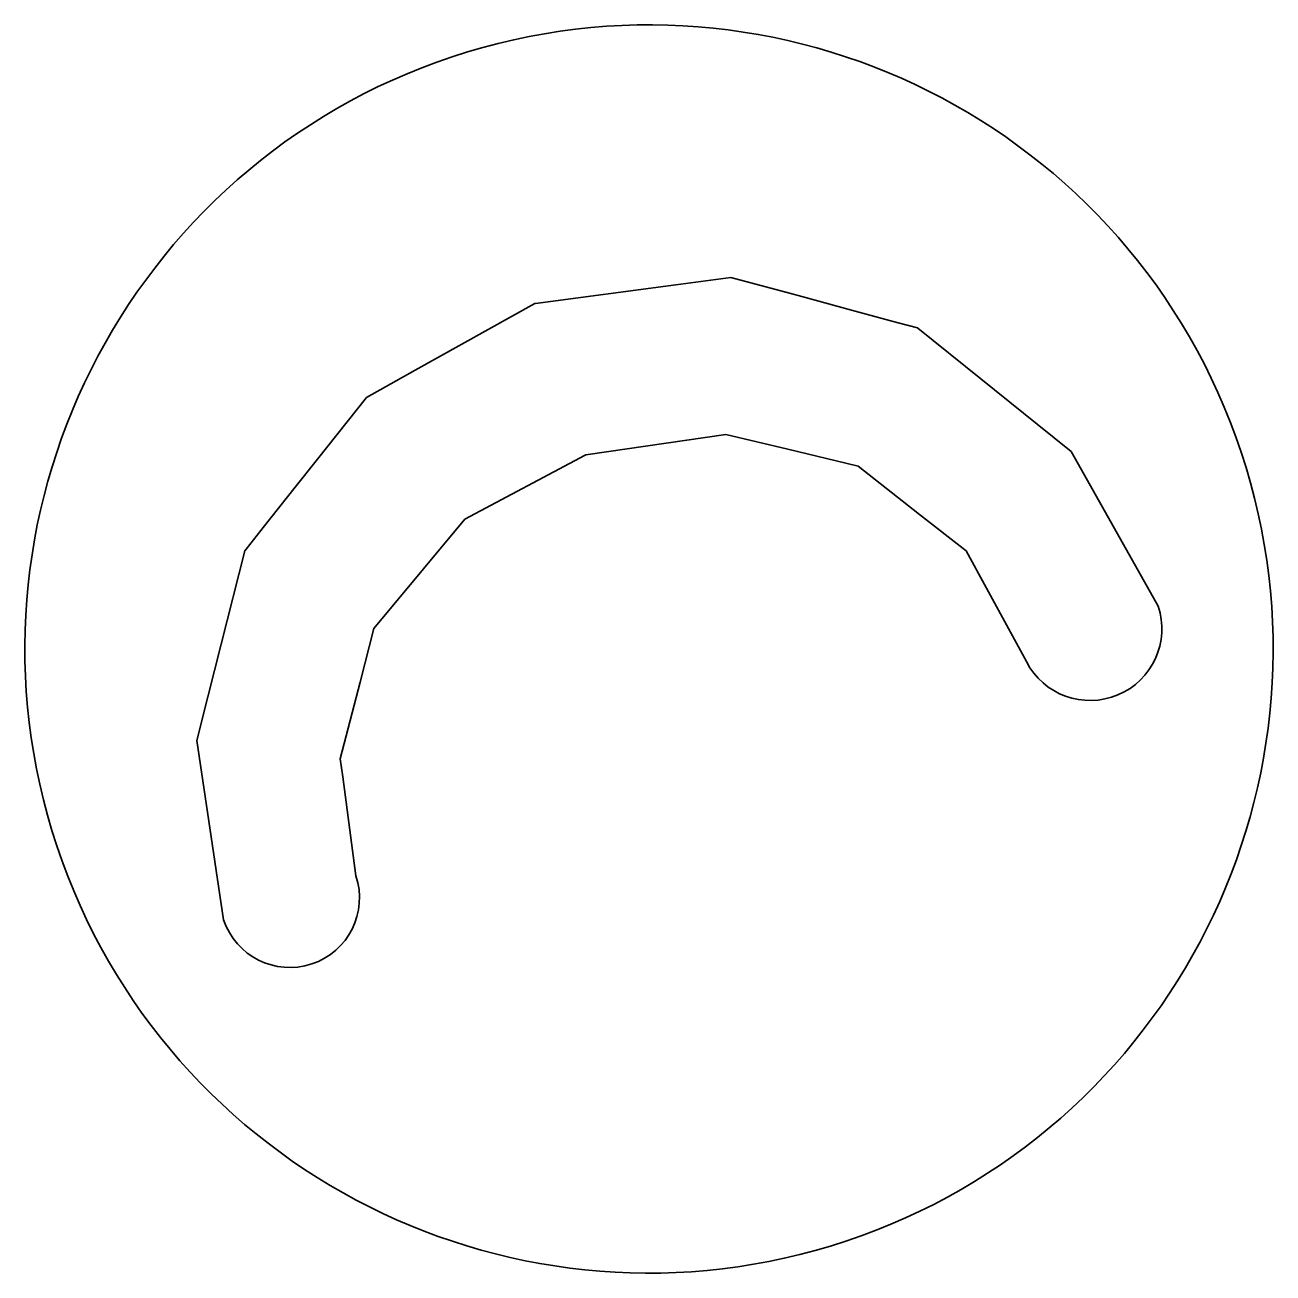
# Model space of a CAD drawing. Extents: x 400935 to 481562, y 415700 to 505362.
# Drawn here: x 402960.02 to 402983.26, y 418225.54 to 418248.78 of the extents above; entities that cross this region are included whole.
import ezdxf

# ---------------------------------------------------------------- set-up
doc = ezdxf.new("R2010")
doc.units = 0
doc.layers.add('Wattle with PAM Both CELL', color=7, linetype='Continuous')

msp = doc.modelspace()

# ---------------------------------------------------------------- linework, layer by layer
at = {"layer": 'Wattle with PAM Both CELL'}
for p, q in [((402973.072, 418241.158), (402970.468, 418240.778)), ((402973.072, 418241.158), (402970.468, 418240.778)), ((402973.072, 418241.158), (402970.468, 418240.778)), ((402973.072, 418241.158), (402970.468, 418240.778)), ((402973.072, 418241.158), (402970.468, 418240.778)), ((402973.072, 418241.158), (402970.468, 418240.778)), ((402973.072, 418241.158), (402974.23, 418240.881)), ((402973.072, 418241.158), (402974.23, 418240.881)), ((402973.072, 418241.158), (402974.23, 418240.881)), ((402973.072, 418241.158), (402974.23, 418240.881)), ((402973.072, 418241.158), (402974.23, 418240.881)), ((402973.072, 418241.158), (402974.23, 418240.881)), ((402970.457, 418240.774), (402968.214, 418239.579)), ((402970.457, 418240.774), (402968.214, 418239.579)), ((402970.457, 418240.774), (402968.214, 418239.579)), ((402970.457, 418240.774), (402968.214, 418239.579)), ((402970.457, 418240.774), (402968.214, 418239.579)), ((402970.457, 418240.774), (402968.214, 418239.579)), ((402970.457, 418240.774), (402970.468, 418240.778)), ((402970.457, 418240.774), (402970.468, 418240.778)), ((402970.457, 418240.774), (402970.468, 418240.778)), ((402970.457, 418240.774), (402970.468, 418240.778)), ((402970.457, 418240.774), (402970.468, 418240.778)), ((402970.457, 418240.774), (402970.468, 418240.778)), ((402975.31, 418240.621), (402974.23, 418240.881)), ((402975.31, 418240.621), (402974.23, 418240.881)), ((402975.31, 418240.621), (402974.23, 418240.881)), ((402975.31, 418240.621), (402974.23, 418240.881)), ((402975.31, 418240.621), (402974.23, 418240.881)), ((402975.31, 418240.621), (402974.23, 418240.881)), ((402975.31, 418240.621), (402975.538, 418240.565)), ((402975.31, 418240.621), (402975.538, 418240.565)), ((402975.31, 418240.621), (402975.538, 418240.565)), ((402975.31, 418240.621), (402975.538, 418240.565)), ((402975.31, 418240.621), (402975.538, 418240.565)), ((402975.31, 418240.621), (402975.538, 418240.565)), ((402976.68, 418239.669), (402975.538, 418240.565)), ((402976.68, 418239.669), (402975.538, 418240.565)), ((402976.68, 418239.669), (402975.538, 418240.565)), ((402976.68, 418239.669), (402975.538, 418240.565)), ((402976.68, 418239.669), (402975.538, 418240.565)), ((402976.68, 418239.669), (402975.538, 418240.565)), ((402968.214, 418239.579), (402967.443, 418238.656)), ((402968.214, 418239.579), (402967.443, 418238.656)), ((402968.214, 418239.579), (402967.443, 418238.656)), ((402968.214, 418239.579), (402967.443, 418238.656)), ((402968.214, 418239.579), (402967.443, 418238.656)), ((402968.214, 418239.579), (402967.443, 418238.656)), ((402977.548, 418238.988), (402976.68, 418239.669)), ((402977.548, 418238.988), (402976.68, 418239.669)), ((402977.548, 418238.988), (402976.68, 418239.669)), ((402977.548, 418238.988), (402976.68, 418239.669)), ((402977.548, 418238.988), (402976.68, 418239.669)), ((402977.548, 418238.988), (402976.68, 418239.669)), ((402977.928, 418238.294), (402977.548, 418238.988)), ((402977.928, 418238.294), (402977.548, 418238.988)), ((402977.928, 418238.294), (402977.548, 418238.988)), ((402977.928, 418238.294), (402977.548, 418238.988)), ((402977.928, 418238.294), (402977.548, 418238.988)), ((402977.928, 418238.294), (402977.548, 418238.988)), ((402967.443, 418238.656), (402966.52, 418237.543)), ((402967.443, 418238.656), (402966.52, 418237.543)), ((402967.443, 418238.656), (402966.52, 418237.543)), ((402967.443, 418238.656), (402966.52, 418237.543)), ((402967.443, 418238.656), (402966.52, 418237.543)), ((402967.443, 418238.656), (402966.52, 418237.543)), ((402978.669, 418236.929), (402977.928, 418238.294)), ((402978.669, 418236.929), (402977.928, 418238.294)), ((402978.669, 418236.929), (402977.928, 418238.294)), ((402978.669, 418236.929), (402977.928, 418238.294)), ((402978.669, 418236.929), (402977.928, 418238.294)), ((402978.669, 418236.929), (402977.928, 418238.294)), ((402966.52, 418237.543), (402966.264, 418236.548)), ((402966.52, 418237.543), (402966.264, 418236.548)), ((402966.52, 418237.543), (402966.264, 418236.548)), ((402966.52, 418237.543), (402966.264, 418236.548)), ((402966.52, 418237.543), (402966.264, 418236.548)), ((402966.52, 418237.543), (402966.264, 418236.548)), ((402966.264, 418236.548), (402965.896, 418235.115)), ((402966.264, 418236.548), (402965.896, 418235.115)), ((402966.264, 418236.548), (402965.896, 418235.115)), ((402966.264, 418236.548), (402965.896, 418235.115)), ((402966.264, 418236.548), (402965.896, 418235.115)), ((402966.264, 418236.548), (402965.896, 418235.115)), ((402965.94, 418234.785), (402965.896, 418235.115)), ((402965.94, 418234.785), (402965.896, 418235.115)), ((402965.94, 418234.785), (402965.896, 418235.115)), ((402965.94, 418234.785), (402965.896, 418235.115)), ((402965.94, 418234.785), (402965.896, 418235.115)), ((402965.94, 418234.785), (402965.896, 418235.115)), ((402965.94, 418234.785), (402966.186, 418232.94)), ((402965.94, 418234.785), (402966.186, 418232.94)), ((402965.94, 418234.785), (402966.186, 418232.94)), ((402965.94, 418234.785), (402966.186, 418232.94)), ((402965.94, 418234.785), (402966.186, 418232.94)), ((402965.94, 418234.785), (402966.186, 418232.94))]:
    msp.add_line(p, q, dxfattribs=at)
msp.add_lwpolyline([(402963.723, 418232.122), (402963.493, 418233.663), (402963.225, 418235.46), (402963.428, 418236.27), (402963.677, 418237.251), (402964.117, 418238.99), (402964.142, 418239.022), (402964.416, 418239.368), (402964.462, 418239.428), (402965.058, 418240.177), (402965.471, 418240.698), (402966.383, 418241.845), (402967.292, 418242.353), (402969.52, 418243.594), (402969.531, 418243.598), (402972.145, 418243.946), (402973.166, 418244.082), (402974.258, 418243.786), (402974.488, 418243.725), (402975.416, 418243.473), (402976.12, 418243.282), (402976.285, 418243.235), (402976.64, 418243.141), (402976.647, 418243.137), (402977.824, 418242.19), (402978.87, 418241.349), (402979.501, 418240.84), (402980.363, 418239.31), (402981.122, 418237.96)], dxfattribs=at)
msp.add_lwpolyline([(402963.723, 418232.122), (402963.493, 418233.663), (402963.225, 418235.46), (402963.428, 418236.27), (402963.677, 418237.251), (402964.117, 418238.99), (402964.142, 418239.022), (402964.416, 418239.368), (402964.462, 418239.428), (402965.058, 418240.177), (402965.471, 418240.698), (402966.383, 418241.845), (402967.292, 418242.353), (402969.52, 418243.594), (402969.531, 418243.598), (402972.145, 418243.946), (402973.166, 418244.082), (402974.258, 418243.786), (402974.488, 418243.725), (402975.416, 418243.473), (402976.12, 418243.282), (402976.285, 418243.235), (402976.64, 418243.141), (402976.647, 418243.137), (402977.824, 418242.19), (402978.87, 418241.349), (402979.501, 418240.84), (402980.363, 418239.31), (402981.122, 418237.96)], dxfattribs=at)
msp.add_lwpolyline([(402963.723, 418232.122), (402963.493, 418233.663), (402963.225, 418235.46), (402963.428, 418236.27), (402963.677, 418237.251), (402964.117, 418238.99), (402964.142, 418239.022), (402964.416, 418239.368), (402964.462, 418239.428), (402965.058, 418240.177), (402965.471, 418240.698), (402966.383, 418241.845), (402967.292, 418242.353), (402969.52, 418243.594), (402969.531, 418243.598), (402972.145, 418243.946), (402973.166, 418244.082), (402974.258, 418243.786), (402974.488, 418243.725), (402975.416, 418243.473), (402976.12, 418243.282), (402976.285, 418243.235), (402976.64, 418243.141), (402976.647, 418243.137), (402977.824, 418242.19), (402978.87, 418241.349), (402979.501, 418240.84), (402980.363, 418239.31), (402981.122, 418237.96)], dxfattribs=at)
msp.add_lwpolyline([(402963.723, 418232.122), (402963.493, 418233.663), (402963.225, 418235.46), (402963.428, 418236.27), (402963.677, 418237.251), (402964.117, 418238.99), (402964.142, 418239.022), (402964.416, 418239.368), (402964.462, 418239.428), (402965.058, 418240.177), (402965.471, 418240.698), (402966.383, 418241.845), (402967.292, 418242.353), (402969.52, 418243.594), (402969.531, 418243.598), (402972.145, 418243.946), (402973.166, 418244.082), (402974.258, 418243.786), (402974.488, 418243.725), (402975.416, 418243.473), (402976.12, 418243.282), (402976.285, 418243.235), (402976.64, 418243.141), (402976.647, 418243.137), (402977.824, 418242.19), (402978.87, 418241.349), (402979.501, 418240.84), (402980.363, 418239.31), (402981.122, 418237.96)], dxfattribs=at)
msp.add_lwpolyline([(402963.723, 418232.122), (402963.493, 418233.663), (402963.225, 418235.46), (402963.428, 418236.27), (402963.677, 418237.251), (402964.117, 418238.99), (402964.142, 418239.022), (402964.416, 418239.368), (402964.462, 418239.428), (402965.058, 418240.177), (402965.471, 418240.698), (402966.383, 418241.845), (402967.292, 418242.353), (402969.52, 418243.594), (402969.531, 418243.598), (402972.145, 418243.946), (402973.166, 418244.082), (402974.258, 418243.786), (402974.488, 418243.725), (402975.416, 418243.473), (402976.12, 418243.282), (402976.285, 418243.235), (402976.64, 418243.141), (402976.647, 418243.137), (402977.824, 418242.19), (402978.87, 418241.349), (402979.501, 418240.84), (402980.363, 418239.31), (402981.122, 418237.96)], dxfattribs=at)
msp.add_lwpolyline([(402963.723, 418232.122), (402963.493, 418233.663), (402963.225, 418235.46), (402963.428, 418236.27), (402963.677, 418237.251), (402964.117, 418238.99), (402964.142, 418239.022), (402964.416, 418239.368), (402964.462, 418239.428), (402965.058, 418240.177), (402965.471, 418240.698), (402966.383, 418241.845), (402967.292, 418242.353), (402969.52, 418243.594), (402969.531, 418243.598), (402972.145, 418243.946), (402973.166, 418244.082), (402974.258, 418243.786), (402974.488, 418243.725), (402975.416, 418243.473), (402976.12, 418243.282), (402976.285, 418243.235), (402976.64, 418243.141), (402976.647, 418243.137), (402977.824, 418242.19), (402978.87, 418241.349), (402979.501, 418240.84), (402980.363, 418239.31), (402981.122, 418237.96)], dxfattribs=at)
for centre, radius, start, end in [((402971.643, 418237.163), 11.618, 18.3867, 198.3867), ((402971.643, 418237.163), 11.618, 18.3867, 198.3867), ((402971.643, 418237.163), 11.618, 18.3867, 198.3867), ((402971.643, 418237.163), 11.618, 18.3867, 198.3867), ((402971.643, 418237.163), 11.618, 18.3867, 198.3867), ((402971.643, 418237.163), 11.618, 18.3867, 198.3867), ((402971.643, 418237.163), 11.618, 198.3867, 18.3867), ((402971.643, 418237.163), 11.618, 198.3867, 18.3867), ((402971.643, 418237.163), 11.618, 198.3867, 18.3867), ((402971.643, 418237.163), 11.618, 198.3867, 18.3867), ((402971.643, 418237.163), 11.618, 198.3867, 18.3867), ((402971.643, 418237.163), 11.618, 198.3867, 18.3867), ((402979.856, 418237.539), 1.335, 207.2741, 18.3867), ((402979.856, 418237.539), 1.335, 207.2741, 18.3867), ((402979.856, 418237.539), 1.335, 207.2741, 18.3867), ((402979.856, 418237.539), 1.335, 207.2741, 18.3867), ((402979.856, 418237.539), 1.335, 207.2741, 18.3867), ((402979.856, 418237.539), 1.335, 207.2741, 18.3867), ((402964.955, 418232.531), 1.298, 198.3867, 18.3867), ((402964.955, 418232.531), 1.298, 198.3867, 18.3867), ((402964.955, 418232.531), 1.298, 198.3867, 18.3867), ((402964.955, 418232.531), 1.298, 198.3867, 18.3867), ((402964.955, 418232.531), 1.298, 198.3867, 18.3867), ((402964.955, 418232.531), 1.298, 198.3867, 18.3867)]:
    msp.add_arc(centre, radius, start, end, dxfattribs=at)

doc.saveas('drawing.dxf')
